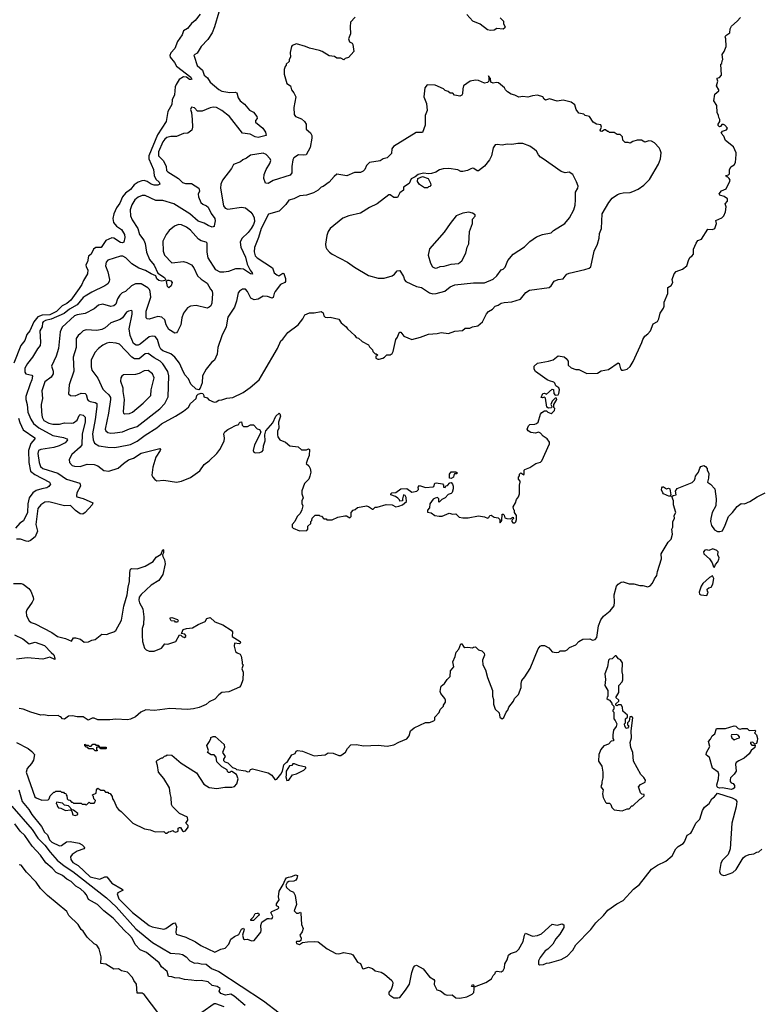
# Model space of a CAD drawing. Extents: x 2087054 to 2277909, y 548907 to 753496.
# Tile 385 of 444: x 2253369 to 2260900, y 631103 to 641119. Entities that reach past the tile are written whole.
import ezdxf

# ---------------------------------------------------------------- set-up
doc = ezdxf.new("R2010")
doc.units = 0

msp = doc.modelspace()

# ---------------------------------------------------------------- linework, layer by layer
at = {"layer": '0CON20XD'}
for points in [[(2255204, 641176), (2255155, 641111), (2255115, 641082), (2255075, 641028), (2255034, 641005), (2255022, 640965), (2254973, 640897), (2254945, 640827), (2254905, 640781), (2254896, 640755), (2254899, 640739), (2254942, 640682), (2254962, 640645), (2255110, 640535), (2255119, 640515), (2255111, 640509), (2255095, 640510), (2255066, 640536), (2255035, 640538), (2254991, 640509), (2254960, 640460), (2254949, 640435), (2254942, 640355), (2254919, 640305), (2254917, 640255), (2254876, 640185), (2254857, 640085), (2254772, 639948), (2254681, 639735), (2254681, 639705), (2254728, 639595), (2254736, 639535), (2254755, 639498), (2254789, 639465), (2254794, 639445), (2254775, 639434), (2254735, 639435), (2254705, 639446), (2254664, 639474), (2254635, 639484), (2254611, 639479), (2254575, 639467), (2254532, 639438), (2254497, 639393), (2254445, 639353), (2254413, 639317), (2254387, 639253), (2254354, 639206), (2254325, 639145), (2254316, 639095), (2254322, 639055), (2254355, 639020), (2254405, 638985), (2254435, 638935), (2254437, 638903), (2254428, 638855), (2254415, 638850), (2254395, 638854), (2254325, 638898), (2254305, 638900), (2254245, 638872), (2254197, 638803), (2254145, 638803), (2254120, 638785), (2254095, 638735), (2254068, 638712), (2254060, 638655), (2254043, 638625), (2254045, 638605), (2254063, 638575), (2254058, 638535), (2254017, 638465), (2254002, 638425), (2253975, 638386), (2253889, 638265), (2253848, 638232), (2253801, 638209), (2253745, 638151), (2253675, 638117), (2253596, 638114), (2253552, 638095), (2253512, 638045), (2253472, 637955), (2253443, 637915), (2253422, 637855), (2253379, 637805), (2253311, 637625)], [(2255394, 641195), (2255351, 641045), (2255327, 640985), (2255282, 640918), (2255213, 640845), (2255173, 640777), (2255150, 640765), (2255140, 640755), (2255142, 640748), (2255175, 640652), (2255227, 640607), (2255245, 640556), (2255278, 640528), (2255305, 640483), (2255395, 640410), (2255425, 640393), (2255505, 640379), (2255561, 640381), (2255576, 640376), (2255592, 640325), (2255612, 640295), (2255655, 640260), (2255705, 640198), (2255748, 640178), (2255780, 640135), (2255783, 640115), (2255767, 640095), (2255767, 640075), (2255842, 640015), (2255870, 639975), (2255875, 639942), (2255795, 639922), (2255765, 639928), (2255713, 639953), (2255635, 639963), (2255504, 640134), (2255425, 640196), (2255371, 640225), (2255335, 640230), (2255305, 640223), (2255225, 640189), (2255177, 640187), (2255145, 640221), (2255115, 640228), (2255106, 640205), (2255116, 640175), (2255124, 640105), (2255126, 640025), (2255119, 639995), (2255080, 639965), (2255035, 639961), (2254965, 639932), (2254905, 639931), (2254865, 639920), (2254845, 639905), (2254825, 639875), (2254782, 639775), (2254780, 639735), (2254832, 639682), (2254857, 639625), (2254863, 639585), (2254875, 639570), (2254985, 639502), (2255025, 639463), (2255055, 639454), (2255115, 639451), (2255189, 639405), (2255199, 639375), (2255184, 639345), (2255187, 639317), (2255211, 639261), (2255232, 639242), (2255267, 639227), (2255285, 639211), (2255316, 639146), (2255354, 639095), (2255358, 639072), (2255348, 639022), (2255345, 639014), (2255325, 639009), (2255285, 639025), (2255245, 639049), (2255185, 639070), (2255100, 639145), (2254937, 639247), (2254825, 639281), (2254755, 639279), (2254645, 639330), (2254615, 639332), (2254575, 639314), (2254541, 639285), (2254508, 639235), (2254494, 639185), (2254496, 639125), (2254512, 639082), (2254572, 638995), (2254588, 638935), (2254633, 638875), (2254645, 638843), (2254659, 638755), (2254690, 638680), (2254735, 638622), (2254775, 638540), (2254840, 638495), (2254852, 638475), (2254850, 638465), (2254815, 638458), (2254785, 638466), (2254765, 638484), (2254753, 638513), (2254705, 638532), (2254648, 638568), (2254581, 638591), (2254509, 638635), (2254448, 638698), (2254417, 638713), (2254395, 638712), (2254267, 638673), (2254248, 638652), (2254241, 638615), (2254264, 638555), (2254282, 638475), (2254280, 638455), (2254267, 638433), (2254235, 638410), (2254102, 638348), (2254035, 638308), (2254015, 638293), (2253985, 638255), (2253952, 638218), (2253875, 638174), (2253820, 638130), (2253689, 638071), (2253632, 638058), (2253608, 638045), (2253601, 638035), (2253597, 637995), (2253574, 637955), (2253582, 637838), (2253578, 637805), (2253550, 637770), (2253500, 637685), (2253449, 637621), (2253423, 637575), (2253422, 637532), (2253431, 637515), (2253494, 637504), (2253501, 637491), (2253494, 637455), (2253474, 637415), (2253433, 637287), (2253432, 637255), (2253446, 637205), (2253451, 637125), (2253481, 637055), (2253510, 637010), (2253565, 636967), (2253705, 636890), (2253815, 636870), (2253850, 636855), (2253854, 636845), (2253850, 636835), (2253832, 636815), (2253771, 636785), (2253715, 636766), (2253585, 636748), (2253561, 636735), (2253552, 636705), (2253568, 636615), (2253581, 636575), (2253605, 636552), (2253756, 636506), (2253845, 636445), (2253979, 636405), (2253988, 636375), (2253949, 636305), (2253946, 636276), (2253951, 636265), (2254015, 636248), (2254113, 636205), (2254106, 636185), (2254035, 636104), (2254012, 636088), (2253985, 636092), (2253937, 636125), (2253885, 636176), (2253825, 636172), (2253665, 636215), (2253625, 636211), (2253584, 636185), (2253555, 636145), (2253534, 635985), (2253549, 635915), (2253525, 635858), (2253479, 635821), (2253455, 635812), (2253435, 635813), (2253378, 635835), (2253335, 635835)], [(2258255, 641138), (2258288, 641105), (2258288, 641078), (2258306, 641046), (2258302, 641035), (2258285, 641024), (2258221, 641029), (2258195, 641014), (2258155, 641009), (2258125, 641016), (2258053, 641073), (2257978, 641105), (2257915, 641173)], [(2256780, 641145), (2256734, 641095), (2256729, 641045), (2256734, 640975), (2256712, 640925), (2256722, 640895), (2256749, 640879), (2256756, 640866), (2256767, 640795), (2256712, 640735), (2256680, 640725), (2256665, 640710), (2256635, 640727), (2256595, 640729), (2256570, 640745), (2256515, 640750), (2256445, 640794), (2256418, 640805), (2256315, 640828), (2256275, 640848), (2256185, 640872), (2256140, 640855), (2256132, 640845), (2256120, 640785), (2256122, 640738), (2256110, 640715), (2256110, 640695), (2256080, 640665), (2256080, 640655), (2256068, 640642), (2256058, 640612), (2256058, 640565), (2256085, 640470), (2256122, 640445), (2256133, 640405), (2256156, 640376), (2256176, 640335), (2256156, 640225), (2256159, 640155), (2256173, 640133), (2256235, 640110), (2256264, 640084), (2256281, 640055), (2256282, 640005), (2256327, 639967), (2256341, 639941), (2256341, 639915), (2256322, 639818), (2256283, 639745), (2256255, 639740), (2256205, 639745), (2256156, 639715), (2256146, 639694), (2256135, 639625), (2256138, 639562), (2256121, 639539), (2255946, 639484), (2255895, 639451), (2255869, 639455), (2255852, 639505), (2255854, 639544), (2255875, 639595), (2255914, 639655), (2255922, 639685), (2255915, 639703), (2255876, 639746), (2255845, 639760), (2255715, 639740), (2255675, 639712), (2255637, 639695), (2255615, 639674), (2255542, 639645), (2255523, 639605), (2255432, 639485), (2255416, 639445), (2255412, 639405), (2255442, 639225), (2255460, 639200), (2255485, 639190), (2255625, 639213), (2255665, 639204), (2255720, 639160), (2255740, 639135), (2255753, 639103), (2255756, 639066), (2255747, 639035), (2255722, 638995), (2255692, 638955), (2255628, 638892), (2255610, 638855), (2255618, 638805), (2255665, 638703), (2255683, 638633), (2255712, 638572), (2255733, 638545), (2255735, 638530), (2255715, 638532), (2255645, 638580), (2255616, 638586), (2255564, 638586), (2255492, 638558), (2255445, 638549), (2255409, 638549), (2255364, 638574), (2255284, 638695), (2255274, 638754), (2255275, 638845), (2255265, 638857), (2255215, 638870), (2255186, 638886), (2255105, 638978), (2255065, 639008), (2255015, 639032), (2254985, 639034), (2254942, 639018), (2254888, 638975), (2254859, 638935), (2254826, 638865), (2254828, 638765), (2254842, 638725), (2254915, 638644), (2255035, 638659), (2255070, 638650), (2255116, 638625), (2255141, 638595), (2255178, 638515), (2255215, 638479), (2255275, 638438), (2255309, 638379), (2255326, 638356), (2255330, 638335), (2255323, 638235), (2255311, 638209), (2255297, 638193), (2255275, 638186), (2255165, 638212), (2255105, 638205), (2255075, 638189), (2255034, 638135), (2255017, 638085), (2255008, 638015), (2254974, 637946), (2254962, 637935), (2254945, 637931), (2254885, 637969), (2254858, 638015), (2254845, 638066), (2254815, 638094), (2254775, 638100), (2254685, 638074), (2254666, 638076), (2254654, 638085), (2254655, 638155), (2254703, 638295), (2254697, 638355), (2254688, 638375), (2254671, 638391), (2254605, 638432), (2254548, 638432), (2254505, 638411), (2254445, 638353), (2254411, 638339), (2254387, 638315), (2254365, 638280), (2254345, 638225), (2254325, 638207), (2254295, 638203), (2254215, 638225), (2254171, 638215), (2254125, 638178), (2254035, 638129), (2253955, 638117), (2253926, 638105), (2253800, 637990), (2253780, 637945), (2253763, 637775), (2253739, 637695), (2253694, 637595), (2253711, 637545), (2253711, 637515), (2253688, 637482), (2253625, 637435), (2253595, 637345), (2253600, 637265), (2253586, 637205), (2253592, 637125), (2253599, 637075), (2253615, 637042), (2253665, 637015), (2253705, 637005), (2253775, 637006), (2253825, 637017), (2253894, 637014), (2253915, 637019), (2253954, 637045), (2253975, 637094), (2253985, 637103), (2254014, 637095), (2254035, 637075), (2254036, 637025), (2254005, 636905), (2254001, 636795), (2253985, 636769), (2253898, 636695), (2253872, 636645), (2253874, 636615), (2253904, 636585), (2253925, 636577), (2253985, 636572), (2254055, 636599), (2254125, 636594), (2254165, 636582), (2254224, 636534), (2254275, 636525), (2254372, 636558), (2254426, 636605), (2254475, 636642), (2254525, 636659), (2254605, 636709), (2254795, 636757), (2254800, 636745), (2254797, 636735), (2254753, 636667), (2254722, 636568), (2254714, 636485), (2254724, 636464), (2254742, 636442), (2254765, 636429), (2254835, 636436), (2254965, 636413), (2255015, 636426), (2255105, 636462), (2255155, 636494), (2255200, 636530), (2255245, 636595), (2255295, 636630), (2255375, 636705), (2255403, 636745), (2255448, 636832), (2255451, 636861), (2255444, 636905), (2255454, 636925), (2255485, 636951), (2255512, 636962), (2255565, 636992), (2255598, 637002), (2255600, 637015), (2255610, 637025), (2255625, 637028), (2255630, 636995), (2255645, 636980), (2255685, 636980), (2255715, 636998), (2255745, 636997), (2255785, 636958), (2255809, 636949), (2255820, 636925), (2255812, 636898), (2255756, 636794), (2255743, 636735), (2255751, 636721), (2255765, 636712), (2255810, 636715), (2255835, 636727), (2255845, 636740), (2255848, 636785), (2255864, 636835), (2255861, 636895), (2255873, 636935), (2255942, 637018), (2255975, 637086), (2256007, 637117), (2256015, 637110), (2256021, 637085), (2256002, 637025), (2256004, 636965), (2255992, 636932), (2255989, 636895), (2255994, 636875), (2256014, 636845), (2256071, 636821), (2256115, 636784), (2256200, 636775), (2256235, 636743), (2256286, 636744), (2256305, 636752), (2256317, 636747), (2256314, 636685), (2256294, 636645), (2256283, 636605), (2256309, 636579), (2256322, 636555), (2256328, 636515), (2256318, 636475), (2256308, 636445), (2256265, 636400), (2256238, 636325), (2256238, 636295), (2256250, 636255), (2256238, 636225), (2256238, 636198), (2256248, 636175), (2256237, 636133), (2256220, 636095), (2256192, 636065), (2256167, 636013), (2256140, 635985), (2256140, 635955), (2256150, 635945), (2256215, 635920), (2256288, 635922), (2256300, 635935), (2256300, 635965), (2256330, 635995), (2256330, 636015), (2256340, 636025), (2256342, 636048), (2256375, 636080), (2256415, 636080), (2256422, 636072), (2256438, 636068), (2256462, 636042), (2256485, 636040), (2256492, 636032), (2256545, 636032), (2256605, 636058), (2256675, 636072), (2256692, 636072), (2256725, 636050), (2256738, 636065), (2256740, 636105), (2256761, 636129), (2256780, 636135), (2256803, 636157), (2256895, 636172), (2256916, 636166), (2256955, 636140), (2256965, 636140), (2256985, 636160), (2257005, 636160), (2257095, 636188), (2257155, 636184), (2257195, 636164), (2257225, 636169), (2257260, 636185), (2257302, 636218), (2257299, 636259), (2257289, 636279), (2257273, 636287), (2257260, 636245), (2257260, 636225), (2257235, 636220), (2257230, 636235), (2257213, 636253), (2257189, 636269), (2257142, 636285), (2257142, 636295), (2257152, 636305), (2257195, 636308), (2257245, 636347), (2257305, 636350), (2257355, 636313), (2257407, 636323)], [(2257407, 636323), (2257425, 636340), (2257422, 636365), (2257435, 636380), (2257495, 636359), (2257573, 636367), (2257580, 636370), (2257592, 636405), (2257603, 636407), (2257668, 636398), (2257680, 636385), (2257680, 636365), (2257695, 636360), (2257702, 636378), (2257718, 636382), (2257742, 636408), (2257755, 636410), (2257770, 636395), (2257778, 636375), (2257778, 636345), (2257765, 636310), (2257755, 636300), (2257725, 636290), (2257696, 636254), (2257662, 636238), (2257635, 636210), (2257630, 636215), (2257630, 636245), (2257617, 636257), (2257595, 636252), (2257575, 636240), (2257539, 636195), (2257537, 636153), (2257515, 636130), (2257515, 636110), (2257552, 636102), (2257590, 636075), (2257635, 636068), (2257665, 636070), (2257735, 636098), (2257775, 636088), (2257805, 636092), (2257839, 636059), (2257875, 636051), (2257928, 636052), (2258035, 636071), (2258095, 636060), (2258125, 636048), (2258140, 636055), (2258150, 636075), (2258163, 636077), (2258195, 636058), (2258235, 636050), (2258250, 636035), (2258250, 636005), (2258255, 636000), (2258270, 636025), (2258275, 636090), (2258285, 636090), (2258295, 636080), (2258302, 636052), (2258324, 636044), (2258358, 636042), (2258388, 636058), (2258390, 636045), (2258372, 636028), (2258373, 636013), (2258385, 636000), (2258405, 636002), (2258415, 636012), (2258422, 636035), (2258420, 636075), (2258400, 636105), (2258400, 636125), (2258393, 636133), (2258387, 636165), (2258412, 636205), (2258422, 636238), (2258442, 636265), (2258450, 636295), (2258450, 636385), (2258458, 636415), (2258458, 636425), (2258442, 636445), (2258442, 636465), (2258452, 636478), (2258453, 636497), (2258465, 636510), (2258495, 636490), (2258500, 636495), (2258500, 636535), (2258507, 636543), (2258555, 636562), (2258616, 636604), (2258665, 636617), (2258680, 636630), (2258756, 636804), (2258755, 636820), (2258732, 636855), (2258692, 636882), (2258665, 636912), (2258645, 636922), (2258615, 636913), (2258568, 636918), (2258540, 636935), (2258528, 636955), (2258542, 636988), (2258555, 637002), (2258607, 637003), (2258625, 637010), (2258640, 637025), (2258664, 637106), (2258677, 637123), (2258705, 637140), (2258725, 637140), (2258740, 637125), (2258775, 637114), (2258785, 637118), (2258808, 637145), (2258810, 637165), (2258800, 637175), (2258800, 637205), (2258830, 637255), (2258828, 637268), (2258815, 637270), (2258782, 637238), (2258770, 637205), (2258780, 637185), (2258778, 637172), (2258745, 637168), (2258728, 637178), (2258715, 637270), (2258705, 637280), (2258685, 637272), (2258670, 637275), (2258690, 637315), (2258705, 637318), (2258725, 637310), (2258785, 637360), (2258798, 637358), (2258802, 637315), (2258815, 637300), (2258845, 637302), (2258852, 637315), (2258858, 637355), (2258852, 637375), (2258820, 637395), (2258811, 637421), (2258801, 637431), (2258755, 637446), (2258734, 637454), (2258615, 637541), (2258599, 637565), (2258600, 637595), (2258635, 637626), (2258745, 637644), (2258792, 637658), (2258845, 637700), (2258905, 637689), (2258925, 637674), (2258946, 637645), (2258946, 637605), (2258975, 637576), (2259025, 637560), (2259055, 637562), (2259135, 637520), (2259245, 637524), (2259283, 637547), (2259355, 637562), (2259455, 637628), (2259465, 637620), (2259478, 637568), (2259490, 637555), (2259505, 637552), (2259547, 637563), (2259575, 637590), (2259608, 637642), (2259696, 637834), (2259704, 637866), (2259725, 637900), (2259756, 637924), (2259782, 637955), (2259812, 638025), (2259855, 638048), (2259869, 638075), (2259881, 638135), (2259917, 638185), (2259923, 638205), (2259924, 638246), (2259960, 638335), (2259958, 638395), (2259992, 638415), (2260012, 638445), (2260004, 638475), (2260023, 638535), (2260045, 638557), (2260108, 638582), (2260152, 638615), (2260172, 638678), (2260187, 638703), (2260205, 638712), (2260222, 638735), (2260221, 638785), (2260247, 638845), (2260265, 638872), (2260303, 638887), (2260365, 638988), (2260414, 638984), (2260436, 638994), (2260453, 639045), (2260448, 639075), (2260508, 639105), (2260528, 639125), (2260547, 639163), (2260552, 639215), (2260542, 639245), (2260567, 639273), (2260568, 639295), (2260531, 639321), (2260488, 639335), (2260481, 639349), (2260505, 639378), (2260553, 639397), (2260590, 639475), (2260592, 639485), (2260582, 639505), (2260565, 639520), (2260555, 639520), (2260550, 639535), (2260575, 639540), (2260588, 639552), (2260587, 639593), (2260599, 639621), (2260635, 639642), (2260648, 639665), (2260654, 639746), (2260653, 639765), (2260626, 639826), (2260545, 639891), (2260528, 639935), (2260503, 639965), (2260514, 639986), (2260555, 639997), (2260566, 640015), (2260540, 640045), (2260525, 640053), (2260508, 640052), (2260496, 640034), (2260485, 640030), (2260473, 640043), (2260472, 640055), (2260488, 640085), (2260487, 640105), (2260478, 640125), (2260476, 640146), (2260460, 640175), (2260458, 640245), (2260428, 640295), (2260437, 640363), (2260478, 640395), (2260478, 640405), (2260453, 640445), (2260468, 640495), (2260460, 640515), (2260462, 640525), (2260485, 640530), (2260507, 640555), (2260500, 640665), (2260510, 640675), (2260512, 640702), (2260520, 640715), (2260512, 640765), (2260533, 640797), (2260552, 640845), (2260550, 640925), (2260544, 640946), (2260551, 640959), (2260590, 640985), (2260592, 641025), (2260607, 641053), (2260666, 641104), (2260697, 641143)], [(2254332, 636768), (2254375, 636775), (2254495, 636798), (2254565, 636830), (2254645, 636892), (2254765, 636967), (2254811, 637009), (2254955, 637085), (2255035, 637136), (2255084, 637176), (2255105, 637213), (2255162, 637265), (2255172, 637295), (2255185, 637310), (2255215, 637318), (2255230, 637315), (2255242, 637295), (2255242, 637282), (2255275, 637272), (2255292, 637252), (2255345, 637229), (2255367, 637233), (2255395, 637250), (2255425, 637251), (2255475, 637268), (2255535, 637277), (2255643, 637325), (2255714, 637376), (2255804, 637455), (2255852, 637538), (2255992, 637775), (2256025, 637851), (2256045, 637869), (2256095, 637936), (2256200, 638015), (2256249, 638075), (2256270, 638115), (2256315, 638138), (2256365, 638136), (2256435, 638149), (2256455, 638138), (2256462, 638105), (2256475, 638092), (2256495, 638088), (2256525, 638093), (2256614, 638074), (2256638, 638035), (2256690, 637995), (2256702, 637975), (2256776, 637906), (2256790, 637885), (2256815, 637878), (2256850, 637845), (2256915, 637810), (2256925, 637790), (2256955, 637760), (2256960, 637745), (2256985, 637720), (2256995, 637720), (2257008, 637708), (2257005, 637700), (2256990, 637695), (2256990, 637675), (2257010, 637665), (2257026, 637664), (2257060, 637675), (2257080, 637685), (2257102, 637708), (2257135, 637708), (2257155, 637723), (2257166, 637745), (2257194, 637865), (2257211, 637889), (2257224, 637926), (2257235, 637940), (2257245, 637940), (2257275, 637900), (2257355, 637867), (2257445, 637890), (2257525, 637921), (2257615, 637926), (2257655, 637936), (2257730, 637925), (2257795, 637952), (2257872, 637958), (2257898, 637982), (2257945, 637982), (2257974, 637996), (2258026, 638004), (2258074, 638046), (2258115, 638128), (2258135, 638149), (2258176, 638174), (2258204, 638206), (2258235, 638214), (2258265, 638234), (2258295, 638243), (2258375, 638250), (2258460, 638275), (2258516, 638345), (2258554, 638366), (2258754, 638396), (2258775, 638412), (2258805, 638460), (2258844, 638476), (2258895, 638482), (2258915, 638510), (2258931, 638529), (2258955, 638542), (2259115, 638577), (2259160, 638590), (2259177, 638605), (2259211, 638765), (2259244, 638836), (2259263, 638897), (2259266, 638945), (2259284, 638996), (2259293, 639145), (2259359, 639261), (2259392, 639305), (2259449, 639341), (2259475, 639350), (2259505, 639358), (2259575, 639360), (2259605, 639370), (2259658, 639395), (2259716, 639434), (2259772, 639495), (2259865, 639650), (2259886, 639705), (2259891, 639765), (2259883, 639795), (2259870, 639815), (2259825, 639868), (2259795, 639882), (2259765, 639888), (2259725, 639873), (2259692, 639892), (2259648, 639892), (2259605, 639880), (2259575, 639862), (2259555, 639870), (2259525, 639870), (2259502, 639895), (2259498, 639928), (2259475, 639950), (2259445, 639950), (2259415, 639970), (2259365, 639970), (2259355, 639980), (2259345, 639980), (2259325, 640000), (2259315, 640000), (2259287, 639983), (2259280, 639985), (2259273, 639995), (2259284, 640025), (2259279, 640049), (2259235, 640057), (2259200, 640075), (2259163, 640133), (2259120, 640145), (2259105, 640158), (2259055, 640168), (2259029, 640205), (2259015, 640252), (2258975, 640280), (2258895, 640300), (2258835, 640291), (2258755, 640313), (2258715, 640300), (2258702, 640312), (2258690, 640335), (2258635, 640351), (2258585, 640346), (2258535, 640330), (2258485, 640336), (2258445, 640330), (2258405, 640350), (2258365, 640360), (2258328, 640385), (2258308, 640405), (2258298, 640425), (2258238, 640478), (2258215, 640481), (2258185, 640473), (2258160, 640485), (2258155, 640520), (2258140, 640540), (2258135, 640548), (2258135, 640540), (2258140, 640540), (2258140, 640495), (2258125, 640480), (2258095, 640472), (2258035, 640502), (2258005, 640503), (2257948, 640492), (2257882, 640445), (2257874, 640416), (2257872, 640365), (2257865, 640350), (2257845, 640340), (2257812, 640348), (2257792, 640352), (2257775, 640370), (2257745, 640370), (2257725, 640390), (2257695, 640400), (2257680, 640415), (2257595, 640452), (2257512, 640458), (2257490, 640425), (2257478, 640335), (2257507, 640265), (2257513, 640195), (2257493, 640145), (2257492, 640045), (2257465, 639972), (2257400, 639970), (2257171, 639829), (2257154, 639806), (2257151, 639759), (2257105, 639713), (2257065, 639702), (2257035, 639682), (2256927, 639665), (2256894, 639636), (2256879, 639595), (2256862, 639578), (2256834, 639566), (2256775, 639563), (2256695, 639532), (2256593, 639547), (2256566, 639525), (2256516, 639465), (2256455, 639422), (2256433, 639415), (2256404, 639385), (2256355, 639358), (2256285, 639335), (2256216, 639326), (2256155, 639297), (2256105, 639284), (2256075, 639239), (2256009, 639171), (2255899, 639141), (2255826, 638995), (2255798, 638902), (2255757, 638803), (2255753, 638757), (2255765, 638718), (2255785, 638695), (2255940, 638595), (2255957, 638545), (2255985, 638522), (2256005, 638513), (2256045, 638542), (2256055, 638538), (2256073, 638485), (2256073, 638457), (2256066, 638444), (2256020, 638425), (2255968, 638355), (2255956, 638335), (2255948, 638292), (2255935, 638287), (2255888, 638302), (2255844, 638306), (2255795, 638277), (2255755, 638269), (2255720, 638285), (2255687, 638355), (2255665, 638378), (2255635, 638376), (2255603, 638357), (2255589, 638341), (2255574, 638255), (2255555, 638195), (2255487, 638093), (2255467, 637993), (2255425, 637903), (2255384, 637784), (2255377, 637715), (2255351, 637655), (2255320, 637630), (2255264, 637565), (2255229, 637495), (2255226, 637424), (2255205, 637370), (2255190, 637355), (2255165, 637360), (2255110, 637410), (2255086, 637465), (2255047, 637505), (2255022, 637565), (2254994, 637625), (2254947, 637687), (2254905, 637720), (2254825, 637752), (2254805, 637766), (2254790, 637795), (2254772, 637865), (2254745, 637895), (2254715, 637901), (2254685, 637893), (2254595, 637818), (2254575, 637808), (2254555, 637807), (2254526, 637826), (2254491, 637905), (2254481, 637975), (2254514, 638125), (2254514, 638154), (2254505, 638161), (2254475, 638155), (2254455, 638142), (2254413, 638087), (2254390, 638070), (2254295, 638034), (2254239, 637985), (2254205, 637967), (2254155, 637957), (2254045, 637965), (2254014, 637955), (2253985, 637924), (2253962, 637908), (2253944, 637876), (2253944, 637785), (2253912, 637685), (2253918, 637545), (2253872, 637405), (2253864, 637314), (2253885, 637296), (2253934, 637294), (2253995, 637318), (2254035, 637317), (2254045, 637305), (2254057, 637255), (2254065, 637245), (2254085, 637235), (2254136, 637226), (2254153, 637213), (2254155, 637185), (2254137, 637053), (2254109, 636905), (2254116, 636845), (2254131, 636811), (2254175, 636785), (2254265, 636770), (2254332, 636768)], [(2257571, 638331), (2257605, 638334), (2257692, 638358), (2257745, 638402), (2257795, 638422), (2257982, 638442), (2258095, 638442), (2258185, 638480), (2258220, 638515), (2258264, 638576), (2258285, 638581), (2258305, 638600), (2258331, 638669), (2258387, 638733), (2258501, 638809), (2258556, 638864), (2258625, 638910), (2258686, 638934), (2258775, 638952), (2258797, 638973), (2258912, 639045), (2258959, 639105), (2259004, 639185), (2259018, 639232), (2259022, 639285), (2259022, 639365), (2259044, 639405), (2259047, 639427), (2259031, 639471), (2258993, 639543), (2258955, 639569), (2258915, 639562), (2258876, 639576), (2258693, 639705), (2258665, 639719), (2258643, 639745), (2258623, 639783), (2258605, 639798), (2258555, 639831), (2258485, 639861), (2258435, 639861), (2258375, 639849), (2258325, 639854), (2258275, 639841), (2258225, 639850), (2258204, 639846), (2258184, 639816), (2258167, 639733), (2258146, 639694), (2258095, 639628), (2258035, 639581), (2258022, 639582), (2257986, 639606), (2257975, 639607), (2257955, 639603), (2257924, 639586), (2257874, 639576), (2257855, 639576), (2257825, 639592), (2257734, 639606), (2257675, 639602), (2257638, 639592), (2257602, 639568), (2257558, 639555), (2257525, 639552), (2257475, 639559), (2257421, 639545), (2257391, 639519), (2257350, 639500), (2257328, 639452), (2257271, 639415), (2257272, 639385), (2257235, 639359), (2257210, 639310), (2257175, 639311), (2257135, 639339), (2257121, 639339), (2257003, 639245), (2256925, 639210), (2256835, 639152), (2256716, 639124), (2256655, 639100), (2256527, 638995), (2256507, 638965), (2256491, 638925), (2256480, 638835), (2256483, 638805), (2256492, 638785), (2256518, 638755), (2256548, 638735), (2256704, 638654), (2256772, 638602), (2256915, 638518), (2257015, 638488), (2257075, 638490), (2257155, 638512), (2257180, 638530), (2257207, 638563), (2257235, 638569), (2257271, 638505), (2257281, 638471), (2257295, 638454), (2257404, 638404), (2257454, 638394), (2257535, 638339), (2257571, 638331)], [(2257515, 639410), (2257485, 639410), (2257434, 639444), (2257414, 639474), (2257416, 639505), (2257465, 639525), (2257521, 639505), (2257546, 639455), (2257550, 639435), (2257538, 639422), (2257525, 639420), (2257515, 639410)], [(2257595, 638591), (2257615, 638594), (2257643, 638607), (2257685, 638611), (2257755, 638633), (2257831, 638639), (2257865, 638667), (2257906, 638745), (2257920, 638805), (2257935, 638838), (2257944, 638965), (2257973, 639045), (2257975, 639090), (2258001, 639119), (2258002, 639135), (2257975, 639151), (2257935, 639160), (2257875, 639150), (2257807, 639125), (2257745, 639047), (2257684, 638956), (2257535, 638787), (2257523, 638725), (2257545, 638642), (2257568, 638605), (2257595, 638591)], [(2254885, 638390), (2254872, 638405), (2254862, 638455), (2254872, 638468), (2254885, 638470), (2254905, 638464), (2254920, 638445), (2254908, 638412), (2254885, 638390)], [(2254295, 636913), (2254335, 636915), (2254415, 636925), (2254485, 636957), (2254565, 636982), (2254795, 637160), (2254845, 637215), (2254878, 637282), (2254886, 637496), (2254875, 637540), (2254825, 637619), (2254796, 637646), (2254738, 637678), (2254675, 637724), (2254645, 637719), (2254585, 637670), (2254535, 637669), (2254510, 637685), (2254385, 637817), (2254350, 637830), (2254286, 637834), (2254255, 637828), (2254215, 637807), (2254172, 637775), (2254132, 637735), (2254096, 637655), (2254097, 637587), (2254104, 637554), (2254165, 637472), (2254215, 637362), (2254237, 637335), (2254275, 637302), (2254292, 637275), (2254293, 637255), (2254272, 637115), (2254239, 636955), (2254246, 636935), (2254265, 636920), (2254295, 636913)], [(2254435, 637111), (2254485, 637114), (2254515, 637127), (2254623, 637217), (2254701, 637295), (2254707, 637355), (2254737, 637477), (2254720, 637515), (2254675, 637549), (2254635, 637546), (2254585, 637519), (2254545, 637509), (2254424, 637506), (2254408, 637492), (2254399, 637475), (2254393, 637443), (2254417, 637375), (2254417, 637335), (2254430, 637255), (2254420, 637130), (2254425, 637117), (2254435, 637111)], [(2253357, 637067), (2253371, 637021), (2253405, 636948), (2253524, 636865), (2253523, 636855), (2253482, 636808), (2253458, 636735), (2253462, 636615), (2253479, 636525), (2253522, 636492), (2253673, 636415), (2253683, 636395), (2253665, 636369), (2253645, 636357), (2253595, 636348), (2253535, 636329), (2253503, 636307), (2253466, 636255), (2253452, 636195), (2253449, 636105), (2253409, 636021), (2253372, 635998), (2253325, 635945)], [(2254902, 632862), (2254925, 632870), (2254935, 632860), (2254957, 632853), (2254980, 632865), (2254982, 632895), (2254995, 632900), (2255005, 632900), (2255025, 632868), (2255035, 632862), (2255055, 632868), (2255083, 632905), (2255082, 632922), (2255060, 632945), (2255078, 632975), (2255077, 633005), (2254994, 633044), (2254922, 633115), (2254912, 633135), (2254910, 633205), (2254898, 633248), (2254892, 633305), (2254835, 633400), (2254780, 633465), (2254772, 633532), (2254760, 633565), (2254760, 633575), (2254770, 633585), (2254815, 633610), (2254825, 633610), (2254842, 633628), (2254855, 633630), (2254868, 633642), (2254915, 633638), (2255010, 633555), (2255166, 633456), (2255242, 633342), (2255295, 633307), (2255375, 633297), (2255455, 633312), (2255525, 633310), (2255555, 633318), (2255578, 633345), (2255592, 633395), (2255575, 633440), (2255525, 633470), (2255515, 633470), (2255505, 633460), (2255492, 633462), (2255482, 633472), (2255478, 633488), (2255425, 633520), (2255375, 633570), (2255367, 633617), (2255345, 633640), (2255315, 633642), (2255280, 633665), (2255288, 633685), (2255272, 633735), (2255300, 633775), (2255312, 633808), (2255314, 633816), (2255335, 633828), (2255357, 633827), (2255448, 633745), (2255450, 633715), (2255430, 633665), (2255458, 633625), (2255442, 633595), (2255443, 633583), (2255455, 633570), (2255485, 633558), (2255532, 633512), (2255565, 633500), (2255575, 633490), (2255665, 633478), (2255685, 633468), (2255705, 633472), (2255715, 633490), (2255735, 633497), (2255895, 633456), (2255932, 633435), (2255965, 633390), (2255975, 633388), (2255985, 633392), (2256025, 633444), (2256041, 633475), (2256055, 633537), (2256075, 633560), (2256088, 633565), (2256135, 633642), (2256170, 633655), (2256182, 633678), (2256195, 633683), (2256245, 633677), (2256365, 633630), (2256475, 633642), (2256505, 633660), (2256555, 633658), (2256615, 633632), (2256635, 633632), (2256683, 633667), (2256702, 633705), (2256735, 633742), (2256793, 633747), (2256865, 633732), (2257015, 633740), (2257105, 633728), (2257175, 633742), (2257225, 633768), (2257305, 633802), (2257328, 633835), (2257342, 633885), (2257380, 633915), (2257495, 633968), (2257535, 633968), (2257580, 633985), (2257590, 633995), (2257590, 634025), (2257635, 634070), (2257645, 634100), (2257680, 634135), (2257680, 634145), (2257700, 634175), (2257700, 634195), (2257692, 634215), (2257650, 634265), (2257644, 634285), (2257650, 634325), (2257655, 634338), (2257690, 634365), (2257715, 634408), (2257745, 634438), (2257751, 634495), (2257782, 634535), (2257774, 634586), (2257798, 634642), (2257809, 634685), (2257833, 634715), (2257855, 634770), (2257865, 634770), (2257881, 634741), (2257895, 634732), (2257925, 634737), (2257975, 634730), (2257983, 634737), (2258005, 634740), (2258035, 634708), (2258068, 634698), (2258093, 634675), (2258096, 634655), (2258076, 634605), (2258079, 634555), (2258106, 634505), (2258125, 634428), (2258177, 634295), (2258176, 634236), (2258187, 634203), (2258186, 634156), (2258204, 634104), (2258246, 634066), (2258252, 634025), (2258264, 634014), (2258275, 634008), (2258291, 634019), (2258316, 634074), (2258333, 634095), (2258342, 634125), (2258390, 634185), (2258400, 634215), (2258440, 634255), (2258467, 634325), (2258467, 634365), (2258474, 634395), (2258506, 634434), (2258561, 634519), (2258642, 634718), (2258662, 634745), (2258675, 634752), (2258705, 634752), (2258749, 634729), (2258785, 634688), (2258825, 634680), (2258850, 634685), (2258865, 634698), (2258915, 634698), (2258935, 634708), (2258959, 634731), (2259025, 634759), (2259056, 634794), (2259094, 634816), (2259165, 634820), (2259195, 634808), (2259220, 634815), (2259238, 634835), (2259256, 634954), (2259278, 635015), (2259305, 635050), (2259373, 635105), (2259414, 635155), (2259419, 635195), (2259413, 635267), (2259439, 635355), (2259455, 635378), (2259485, 635398), (2259505, 635400), (2259565, 635379), (2259615, 635381), (2259675, 635364), (2259705, 635364), (2259755, 635351), (2259781, 635359), (2259805, 635388), (2259825, 635432), (2259848, 635465), (2259854, 635505), (2259895, 635635), (2259893, 635685), (2259962, 635805), (2259992, 635835), (2260006, 635885), (2260001, 635935), (2260009, 635955), (2260012, 636015), (2260028, 636045), (2260024, 636075), (2260042, 636105), (2260017, 636185), (2260016, 636225), (2260002, 636268), (2260013, 636277), (2260046, 636284), (2260037, 636323), (2260055, 636350), (2260208, 636412), (2260232, 636435), (2260236, 636454), (2260242, 636475), (2260271, 636515), (2260284, 636556), (2260296, 636574), (2260325, 636583), (2260342, 636575), (2260358, 636555), (2260358, 636535), (2260377, 636505), (2260373, 636455), (2260362, 636415), (2260393, 636393), (2260436, 636345), (2260452, 636245), (2260448, 636172), (2260412, 636105), (2260396, 636045), (2260394, 636014), (2260404, 635975), (2260435, 635928), (2260465, 635912), (2260488, 635912), (2260515, 635920), (2260544, 635976), (2260576, 636064), (2260616, 636104), (2260664, 636166), (2260704, 636196), (2260740, 636195), (2260793, 636217), (2260868, 636265), (2260950, 636305)], [(2257755, 636450), (2257740, 636455), (2257740, 636495), (2257755, 636520), (2257805, 636520), (2257818, 636508), (2257815, 636500), (2257792, 636498), (2257783, 636487), (2257780, 636465), (2257755, 636450)], [(2259975, 636270), (2259917, 636295), (2259908, 636305), (2259896, 636335), (2259897, 636355), (2259905, 636368), (2259915, 636368), (2259945, 636348), (2259965, 636352), (2259980, 636345), (2259990, 636285), (2259975, 636270)], [(2253305, 635385), (2253385, 635382), (2253405, 635376), (2253463, 635333), (2253482, 635305), (2253507, 635245), (2253508, 635222), (2253497, 635193), (2253442, 635115), (2253436, 635095), (2253438, 635055), (2253465, 635004), (2253486, 634986), (2253525, 634972), (2253696, 634886), (2253755, 634843), (2253835, 634824), (2253895, 634798), (2253915, 634830), (2253935, 634832), (2253986, 634816), (2254025, 634787), (2254069, 634791), (2254103, 634807), (2254135, 634813), (2254205, 634867), (2254255, 634864), (2254274, 634876), (2254325, 634892), (2254345, 634906), (2254405, 635012), (2254428, 635152), (2254462, 635268), (2254471, 635345), (2254486, 635405), (2254488, 635495), (2254495, 635528), (2254505, 635537), (2254565, 635534), (2254645, 635560), (2254725, 635608), (2254758, 635652), (2254807, 635683), (2254825, 635730), (2254830, 635725), (2254832, 635695), (2254822, 635675), (2254823, 635657), (2254843, 635625), (2254850, 635585), (2254824, 635475), (2254785, 635414), (2254705, 635366), (2254605, 635271), (2254585, 635245), (2254581, 635215), (2254588, 635188), (2254621, 635125), (2254632, 635045), (2254628, 634965), (2254616, 634925), (2254613, 634855), (2254617, 634795), (2254638, 634725), (2254655, 634708), (2254684, 634694), (2254736, 634694), (2254810, 634725), (2254845, 634768), (2254875, 634766), (2254896, 634774), (2254956, 634794), (2254995, 634860), (2255008, 634858), (2255020, 634845), (2255044, 634834), (2255060, 634845), (2255060, 634855), (2255047, 634867), (2255010, 634875), (2255018, 634882), (2255030, 634915), (2255064, 634926), (2255127, 634933), (2255183, 634967), (2255254, 634996), (2255272, 635028), (2255305, 635038), (2255355, 634993), (2255435, 634962), (2255519, 634909), (2255532, 634892), (2255530, 634845), (2255612, 634795), (2255615, 634780), (2255605, 634768), (2255552, 634778), (2255550, 634745), (2255565, 634692), (2255579, 634679), (2255612, 634665), (2255622, 634645), (2255632, 634585), (2255630, 634565), (2255640, 634555), (2255628, 634515), (2255643, 634483), (2255637, 634405), (2255618, 634345), (2255605, 634328), (2255495, 634283), (2255425, 634273), (2255395, 634252), (2255355, 634208), (2255295, 634178), (2255265, 634152), (2255195, 634122), (2255135, 634108), (2255075, 634102), (2254895, 634113), (2254795, 634098), (2254735, 634090), (2254653, 634097), (2254600, 634075), (2254545, 634028), (2254497, 634003), (2254465, 633998), (2254345, 634002), (2254285, 633997), (2254165, 633998), (2254128, 634012), (2254105, 634012), (2254065, 633994), (2254015, 634028), (2253955, 634028), (2253905, 634037), (2253866, 634034), (2253825, 634004), (2253805, 634008), (2253788, 634028), (2253775, 634030), (2253765, 634040), (2253665, 634037), (2253615, 634047), (2253585, 634043), (2253483, 634073), (2253405, 634104), (2253365, 634111)], [(2260435, 635550), (2260443, 635577), (2260468, 635605), (2260479, 635631), (2260480, 635645), (2260467, 635675), (2260470, 635705), (2260458, 635718), (2260416, 635736), (2260375, 635720), (2260355, 635727), (2260335, 635721), (2260322, 635705), (2260326, 635685), (2260384, 635635), (2260410, 635595), (2260423, 635553), (2260435, 635550)], [(2260355, 635260), (2260370, 635295), (2260363, 635303), (2260360, 635325), (2260375, 635340), (2260400, 635345), (2260417, 635375), (2260427, 635435), (2260415, 635460), (2260382, 635445), (2260317, 635385), (2260297, 635355), (2260278, 635295), (2260280, 635275), (2260295, 635268), (2260355, 635260)], [(2254975, 634990), (2254955, 634990), (2254945, 635000), (2254910, 635005), (2254898, 635025), (2254900, 635035), (2254915, 635038), (2254975, 635018), (2254980, 635005), (2254975, 634990)], [(2253315, 634862), (2253400, 634820), (2253465, 634769), (2253525, 634785), (2253621, 634751), (2253690, 634680), (2253715, 634658), (2253727, 634625), (2253725, 634611), (2253674, 634634), (2253605, 634615), (2253445, 634626), (2253335, 634614)], [(2259495, 633072), (2259545, 633090), (2259565, 633090), (2259595, 633120), (2259605, 633120), (2259675, 633190), (2259690, 633195), (2259718, 633222), (2259718, 633238), (2259695, 633240), (2259683, 633253), (2259660, 633315), (2259682, 633338), (2259729, 633361), (2259732, 633382), (2259715, 633410), (2259685, 633440), (2259612, 633575), (2259603, 633665), (2259582, 633715), (2259578, 633765), (2259590, 633815), (2259587, 633885), (2259605, 634018), (2259595, 634032), (2259572, 634028), (2259567, 633983), (2259550, 633965), (2259550, 633945), (2259558, 633938), (2259560, 633925), (2259548, 633912), (2259535, 633910), (2259523, 633933), (2259520, 633955), (2259530, 633965), (2259530, 634005), (2259548, 634022), (2259550, 634045), (2259502, 634085), (2259497, 634127), (2259485, 634150), (2259455, 634150), (2259445, 634140), (2259430, 634145), (2259432, 634158), (2259460, 634185), (2259460, 634195), (2259430, 634225), (2259460, 634275), (2259463, 634347), (2259496, 634384), (2259503, 634405), (2259503, 634455), (2259496, 634486), (2259498, 634575), (2259478, 634608), (2259457, 634617), (2259435, 634648), (2259425, 634648), (2259395, 634618), (2259368, 634612), (2259357, 634603), (2259347, 634535), (2259320, 634465), (2259327, 634407), (2259320, 634345), (2259348, 634295), (2259350, 634275), (2259350, 634235), (2259342, 634228), (2259340, 634215), (2259352, 634202), (2259368, 634198), (2259390, 634165), (2259390, 634155), (2259410, 634135), (2259410, 634105), (2259400, 634095), (2259400, 634085), (2259410, 634075), (2259410, 634005), (2259425, 633990), (2259440, 633955), (2259433, 633927), (2259408, 633892), (2259400, 633845), (2259400, 633805), (2259407, 633797), (2259407, 633783), (2259382, 633778), (2259355, 633748), (2259309, 633731), (2259279, 633695), (2259257, 633645), (2259256, 633575), (2259287, 633525), (2259300, 633465), (2259298, 633405), (2259288, 633365), (2259290, 633345), (2259278, 633315), (2259302, 633285), (2259294, 633244), (2259302, 633205), (2259325, 633160), (2259335, 633150), (2259365, 633150), (2259380, 633135), (2259390, 633105), (2259415, 633080), (2259495, 633072)], [(2260605, 633289), (2260515, 633306), (2260485, 633302), (2260467, 633307), (2260460, 633315), (2260459, 633335), (2260474, 633395), (2260477, 633445), (2260472, 633465), (2260414, 633504), (2260384, 633614), (2260351, 633641), (2260353, 633665), (2260388, 633725), (2260372, 633775), (2260395, 633800), (2260412, 633835), (2260438, 633855), (2260455, 633908), (2260545, 633909), (2260635, 633937), (2260651, 633931), (2260675, 633908), (2260695, 633900), (2260715, 633910), (2260755, 633910), (2260768, 633908), (2260788, 633888), (2260845, 633890), (2260850, 633885), (2260848, 633872), (2260840, 633865), (2260860, 633845), (2260870, 633805), (2260869, 633781), (2260860, 633755), (2260845, 633750), (2260825, 633770), (2260800, 633765), (2260800, 633755), (2260815, 633740), (2260848, 633738), (2260843, 633715), (2260806, 633684), (2260785, 633651), (2260735, 633606), (2260680, 633580), (2260655, 633561), (2260649, 633545), (2260653, 633475), (2260635, 633444), (2260598, 633405), (2260592, 633385), (2260595, 633370), (2260605, 633357), (2260625, 633349), (2260637, 633327), (2260636, 633305), (2260625, 633294), (2260605, 633289)], [(2260635, 633792), (2260663, 633807), (2260688, 633812), (2260690, 633825), (2260675, 633840), (2260657, 633847), (2260608, 633845), (2260603, 633835), (2260610, 633815), (2260635, 633792)], [(2253338, 633765), (2253454, 633704), (2253494, 633674), (2253518, 633645), (2253508, 633585), (2253488, 633552), (2253445, 633502), (2253435, 633465), (2253524, 633214), (2253535, 633203), (2253595, 633180), (2253657, 633183), (2253668, 633192), (2253680, 633225), (2253715, 633260), (2253725, 633260), (2253735, 633270), (2253785, 633270), (2253795, 633260), (2253815, 633260), (2253822, 633252), (2253838, 633248), (2253842, 633232), (2253850, 633225), (2253852, 633192), (2253862, 633182), (2253878, 633178), (2253895, 633160), (2253905, 633160), (2253915, 633150), (2253995, 633150), (2254005, 633140), (2254035, 633140), (2254045, 633130), (2254075, 633160), (2254085, 633150), (2254125, 633150), (2254138, 633162), (2254140, 633175), (2254122, 633192), (2254120, 633215), (2254112, 633222), (2254110, 633235), (2254148, 633252), (2254150, 633285), (2254165, 633300), (2254195, 633280), (2254225, 633280), (2254242, 633262), (2254265, 633260), (2254272, 633252), (2254288, 633248), (2254310, 633215), (2254313, 633193), (2254327, 633177), (2254358, 633105), (2254374, 633084), (2254400, 633065), (2254520, 632945), (2254638, 632888), (2254697, 632877), (2254748, 632858), (2254835, 632860), (2254853, 632843), (2254865, 632842), (2254883, 632857), (2254902, 632862)], [(2254155, 633680), (2254135, 633680), (2254115, 633700), (2254072, 633702), (2254058, 633718), (2254045, 633720), (2254032, 633732), (2254032, 633748), (2254045, 633740), (2254065, 633740), (2254075, 633730), (2254095, 633730), (2254112, 633748), (2254135, 633750), (2254145, 633740), (2254168, 633738), (2254180, 633720), (2254248, 633718), (2254250, 633705), (2254245, 633700), (2254195, 633700), (2254180, 633720), (2254155, 633720), (2254150, 633715), (2254150, 633695), (2254160, 633685), (2254155, 633680)], [(2256085, 633380), (2256105, 633382), (2256144, 633436), (2256185, 633448), (2256260, 633485), (2256280, 633505), (2256280, 633515), (2256205, 633532), (2256165, 633550), (2256145, 633550), (2256137, 633533), (2256111, 633529), (2256078, 633475), (2256080, 633435), (2256074, 633415), (2256085, 633380)], [(2253362, 633285), (2253395, 633165), (2253463, 633085), (2253493, 633035), (2253590, 632910), (2253621, 632855), (2253651, 632825), (2253671, 632775), (2253695, 632753), (2253775, 632713), (2253793, 632717), (2253846, 632754), (2253881, 632759), (2253975, 632742), (2254005, 632725), (2254024, 632705), (2254028, 632695), (2254021, 632685), (2253955, 632660), (2253901, 632625), (2253887, 632603), (2253890, 632575), (2253909, 632545), (2253963, 632514), (2254085, 632400), (2254185, 632377), (2254235, 632398), (2254255, 632398), (2254305, 632335), (2254410, 632275), (2254420, 632265), (2254366, 632235), (2254359, 632225), (2254378, 632175), (2254515, 632037), (2254685, 631905), (2254715, 631889), (2254835, 631866), (2254855, 631873), (2254925, 631926), (2254945, 631931), (2254955, 631920), (2254963, 631893), (2254956, 631835), (2254961, 631815), (2255057, 631785), (2255157, 631737), (2255211, 631701), (2255355, 631632), (2255415, 631663), (2255460, 631675), (2255495, 631713), (2255517, 631765), (2255555, 631794), (2255598, 631812), (2255624, 631866), (2255645, 631877), (2255652, 631865), (2255633, 631805), (2255645, 631770), (2255655, 631763), (2255686, 631766), (2255725, 631748), (2255755, 631752), (2255822, 631838), (2255826, 631855), (2255820, 631905), (2255831, 631939), (2255885, 631974), (2255905, 631977), (2255925, 631971), (2255935, 631977), (2255943, 631995), (2255922, 632035), (2255934, 632046), (2255995, 632074), (2256003, 632085), (2256002, 632095), (2255982, 632105), (2255979, 632125), (2256009, 632165), (2256001, 632195), (2256008, 632252), (2256049, 632321), (2256069, 632369), (2256082, 632388), (2256103, 632397), (2256135, 632403), (2256175, 632420), (2256193, 632413), (2256187, 632383), (2256176, 632364), (2256155, 632356), (2256105, 632353), (2256088, 632342), (2256077, 632315), (2256081, 632290), (2256115, 632260), (2256153, 632243), (2256169, 632209), (2256183, 632117), (2256160, 632055), (2256185, 632031), (2256205, 632030), (2256225, 632040), (2256229, 632029), (2256236, 631915), (2256251, 631875), (2256240, 631840), (2256218, 631805), (2256230, 631775), (2256229, 631751), (2256215, 631740), (2256185, 631740), (2256180, 631735), (2256185, 631722), (2256215, 631712), (2256245, 631730), (2256295, 631737), (2256365, 631742), (2256405, 631737), (2256496, 631666), (2256585, 631620), (2256615, 631617), (2256665, 631628), (2256735, 631616), (2256755, 631607), (2256805, 631532), (2256836, 631516), (2256856, 631466), (2256865, 631462), (2256915, 631481), (2256955, 631466), (2256985, 631443), (2257045, 631429), (2257080, 631410), (2257154, 631344), (2257162, 631325), (2257161, 631295), (2257145, 631252), (2257123, 631225), (2257123, 631207), (2257132, 631195), (2257175, 631170), (2257215, 631167), (2257235, 631173), (2257293, 631245), (2257332, 631308), (2257356, 631425), (2257375, 631478), (2257388, 631495), (2257405, 631500), (2257471, 631465), (2257535, 631382), (2257580, 631355), (2257587, 631345), (2257584, 631305), (2257610, 631250), (2257648, 631238), (2257695, 631203), (2257715, 631197), (2257765, 631200), (2257805, 631169), (2257845, 631166), (2257915, 631178), (2257970, 631205), (2257986, 631224), (2257990, 631255), (2257990, 631280), (2257963, 631285), (2257972, 631305), (2257985, 631300), (2257990, 631280), (2257995, 631280), (2258108, 631325), (2258165, 631360), (2258184, 631395), (2258203, 631415), (2258208, 631432), (2258225, 631441), (2258265, 631434), (2258285, 631448), (2258298, 631475), (2258302, 631515), (2258326, 631555), (2258338, 631602), (2258359, 631621), (2258421, 631639), (2258445, 631663), (2258487, 631743), (2258502, 631805), (2258514, 631826), (2258585, 631796), (2258635, 631801), (2258675, 631820), (2258782, 631918), (2258835, 631906), (2258885, 631920), (2258901, 631911), (2258903, 631885), (2258860, 631815), (2258820, 631770), (2258790, 631715), (2258738, 631662), (2258714, 631646), (2258662, 631578), (2258646, 631545), (2258645, 631512), (2258655, 631504), (2258695, 631506), (2258725, 631522), (2258755, 631523), (2258875, 631558), (2258935, 631591), (2258992, 631652)], [(2258992, 631652), (2259025, 631709), (2259175, 631864), (2259227, 631933), (2259304, 632005), (2259349, 632061), (2259442, 632125), (2259505, 632157), (2259612, 632275), (2259670, 632320), (2259794, 632476), (2259855, 632519), (2259940, 632560), (2260005, 632612), (2260042, 632685), (2260065, 632708), (2260115, 632740), (2260128, 632755), (2260155, 632822), (2260192, 632845), (2260205, 632862), (2260246, 632945), (2260284, 632985), (2260313, 633075), (2260331, 633109), (2260379, 633145), (2260408, 633192), (2260435, 633214), (2260465, 633250), (2260615, 633203), (2260647, 633185), (2260660, 633165), (2260655, 633110), (2260612, 632945), (2260593, 632685), (2260573, 632625), (2260513, 632567), (2260499, 632535), (2260486, 632455), (2260492, 632432), (2260502, 632422), (2260524, 632414), (2260545, 632416), (2260619, 632445), (2260654, 632475), (2260727, 632593), (2260745, 632608), (2260785, 632628), (2260835, 632632), (2260865, 632650), (2260885, 632652), (2260915, 632680)], [(2253935, 633024), (2253960, 633035), (2253960, 633045), (2253917, 633077), (2253902, 633082), (2253865, 633120), (2253825, 633130), (2253805, 633150), (2253742, 633158), (2253740, 633145), (2253748, 633138), (2253752, 633115), (2253765, 633100), (2253787, 633097), (2253835, 633073), (2253885, 633080), (2253898, 633068), (2253911, 633031), (2253935, 633024)], [(2253289, 633119), (2253495, 632880), (2253553, 632793), (2253625, 632722), (2253679, 632649), (2253750, 632570), (2253821, 632511), (2253909, 632455), (2254253, 632185), (2254351, 632095), (2254551, 631871), (2254721, 631731), (2254904, 631624), (2254995, 631616), (2255025, 631608), (2255063, 631585), (2255099, 631545), (2255125, 631531), (2255145, 631522), (2255175, 631526), (2255215, 631514), (2255265, 631510), (2255318, 631468), (2255395, 631436), (2255849, 631139), (2256007, 631017)], [(2255661, 631091), (2255549, 631185), (2255515, 631205), (2255463, 631197), (2255415, 631212), (2255396, 631235), (2255408, 631265), (2255377, 631285), (2255325, 631295), (2255285, 631330), (2255216, 631346), (2255168, 631342), (2255115, 631349), (2255045, 631355), (2254998, 631368), (2254945, 631372), (2254915, 631383), (2254882, 631385), (2254867, 631435), (2254811, 631485), (2254789, 631525), (2254660, 631630), (2254595, 631656), (2254542, 631712), (2254512, 631775), (2254487, 631807), (2254434, 631855), (2254320, 631980), (2254226, 632055), (2254159, 632119), (2254068, 632168), (2254048, 632215), (2254029, 632239), (2253987, 632277), (2253941, 632305), (2253892, 632352), (2253847, 632377), (2253803, 632413), (2253739, 632445), (2253699, 632489), (2253635, 632541), (2253579, 632619), (2253495, 632711), (2253421, 632821), (2253375, 632863), (2253318, 632938)], [(2254785, 631006), (2254635, 631201), (2254615, 631215), (2254564, 631215), (2254558, 631308), (2254529, 631345), (2254515, 631376), (2254465, 631431), (2254405, 631444), (2254375, 631462), (2254325, 631460), (2254245, 631510), (2254195, 631518), (2254197, 631585), (2254177, 631667), (2254155, 631704), (2254125, 631718), (2254055, 631784), (2254016, 631845), (2253994, 631865), (2253964, 631915), (2253868, 632005), (2253847, 632045), (2253651, 632211), (2253581, 632281), (2253535, 632345), (2253437, 632447), (2253385, 632517), (2253365, 632523)], [(2255745, 631954), (2255720, 631955), (2255718, 631965), (2255746, 631994), (2255763, 632025), (2255785, 632031), (2255798, 632028), (2255803, 632015), (2255799, 632005), (2255745, 631954)], [(2255448, 631078), (2255365, 631108), (2255345, 631107), (2255221, 631019)]]:
    msp.add_lwpolyline(points, dxfattribs=at)

doc.saveas('drawing.dxf')
